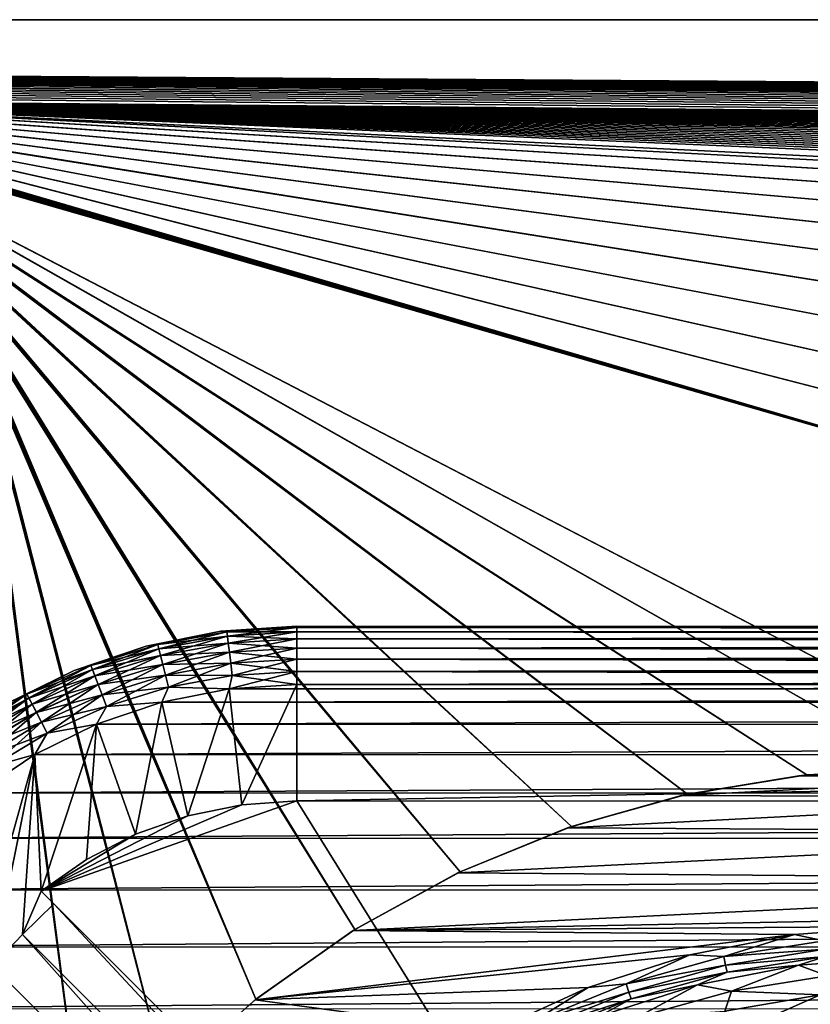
# Model space of a CAD drawing. Header units: metres. Extents: x -205 to 205, y -104 to 104.
# Tile 581 of 656: x -59 to -46, y 58 to 75. Entities that reach past the tile are written whole.
import ezdxf

# ---------------------------------------------------------------- set-up
doc = ezdxf.new("R2010")
doc.units = ezdxf.units.M
doc.layers.add('solid_01_2-CONSUMER_EHM_BOX_SW0001', color=7, linetype='CONTINUOUS')

msp = doc.modelspace()

# ---------------------------------------------------------------- linework, layer by layer
at = {"layer": 'solid_01_2-CONSUMER_EHM_BOX_SW0001'}
for points in [[(-200.010849, -74.958488), (-200.010773, 75.041512), (-0.010778, 75.04142)], [(-0.010849, -74.95858), (-200.010849, -74.958488), (-0.010778, 75.04142)], [(-0.010778, 75.04142, 1.5), (-0.010778, 75.04142), (-200.010773, 75.041512)], [(-0.010778, 75.04142, 1.5), (-200.010773, 75.041512), (-200.010773, 75.041512, 1.5)], [(-0.092699, 73.660339, 1.5), (-0.010778, 75.04142, 1.5), (-200.010773, 75.041512, 1.5)], [(-0.212802, 73.657364, 1.5), (-0.092699, 73.660339, 1.5), (-200.010773, 75.041512, 1.5)], [(-0.333018, 73.651794, 1.5), (-0.212802, 73.657364, 1.5), (-200.010773, 75.041512, 1.5)], [(-0.453247, 73.643631, 1.5), (-0.333018, 73.651794, 1.5), (-200.010773, 75.041512, 1.5)], [(-0.573391, 73.632889, 1.5), (-0.453247, 73.643631, 1.5), (-200.010773, 75.041512, 1.5)], [(-0.693352, 73.619545, 1.5), (-0.573391, 73.632889, 1.5), (-200.010773, 75.041512, 1.5)], [(-0.813032, 73.603622, 1.5), (-0.693352, 73.619545, 1.5), (-200.010773, 75.041512, 1.5)], [(-0.93233, 73.585098, 1.5), (-0.813032, 73.603622, 1.5), (-200.010773, 75.041512, 1.5)], [(-1.051149, 73.563988, 1.5), (-0.93233, 73.585098, 1.5), (-200.010773, 75.041512, 1.5)], [(-1.169391, 73.540276, 1.5), (-1.051149, 73.563988, 1.5), (-200.010773, 75.041512, 1.5)], [(-1.286956, 73.513977, 1.5), (-1.169391, 73.540276, 1.5), (-200.010773, 75.041512, 1.5)], [(-1.404369, 73.484924, 1.5), (-1.286956, 73.513977, 1.5), (-200.010773, 75.041512, 1.5)], [(-1.522048, 73.453033, 1.5), (-1.404369, 73.484924, 1.5), (-200.010773, 75.041512, 1.5)], [(-1.639738, 73.418388, 1.5), (-1.522048, 73.453033, 1.5), (-200.010773, 75.041512, 1.5)], [(-1.757186, 73.381081, 1.5), (-1.639738, 73.418388, 1.5), (-200.010773, 75.041512, 1.5)], [(-1.874135, 73.341225, 1.5), (-1.757186, 73.381081, 1.5), (-200.010773, 75.041512, 1.5)], [(-1.99033, 73.298897, 1.5), (-1.874135, 73.341225, 1.5), (-200.010773, 75.041512, 1.5)], [(-2.105517, 73.254196, 1.5), (-1.99033, 73.298897, 1.5), (-200.010773, 75.041512, 1.5)], [(-2.21944, 73.207222, 1.5), (-2.105517, 73.254196, 1.5), (-200.010773, 75.041512, 1.5)], [(-2.331845, 73.158073, 1.5), (-2.21944, 73.207222, 1.5), (-200.010773, 75.041512, 1.5)], [(-2.442476, 73.106827, 1.5), (-2.331845, 73.158073, 1.5), (-200.010773, 75.041512, 1.5)], [(-2.442476, 73.106827, 1.5), (-200.010773, 75.041512, 1.5), (-65.472809, 73.660767, 1.5)], [(-65.472809, 73.660767, 1.5), (-2.551079, 73.053596, 1.5), (-2.442476, 73.106827, 1.5)], [(-2.658193, 72.997963, 1.5), (-2.551079, 73.053596, 1.5), (-65.472809, 73.660767, 1.5)], [(-2.764417, 72.939575, 1.5), (-2.658193, 72.997963, 1.5), (-65.472809, 73.660767, 1.5)], [(-2.869579, 72.878616, 1.5), (-2.764417, 72.939575, 1.5), (-65.472809, 73.660767, 1.5)], [(-2.973507, 72.815292, 1.5), (-2.869579, 72.878616, 1.5), (-65.472809, 73.660767, 1.5)], [(-3.076029, 72.749786, 1.5), (-2.973507, 72.815292, 1.5), (-65.472809, 73.660767, 1.5)], [(-3.176973, 72.682289, 1.5), (-3.076029, 72.749786, 1.5), (-65.472809, 73.660767, 1.5)], [(-3.276168, 72.612999, 1.5), (-3.176973, 72.682289, 1.5), (-65.472809, 73.660767, 1.5)], [(-3.276168, 72.612999, 1.5), (-65.472809, 73.660767, 1.5), (-65.352745, 73.658562, 1.5)], [(-65.352745, 73.658562, 1.5), (-3.373442, 72.542099, 1.5), (-3.276168, 72.612999, 1.5)], [(-3.468624, 72.469795, 1.5), (-3.373442, 72.542099, 1.5), (-65.352745, 73.658562, 1.5)], [(-3.561542, 72.396263, 1.5), (-3.468624, 72.469795, 1.5), (-65.352745, 73.658562, 1.5)], [(-3.652024, 72.321709, 1.5), (-3.561542, 72.396263, 1.5), (-65.352745, 73.658562, 1.5)], [(-3.740268, 72.245697, 1.5), (-3.652024, 72.321709, 1.5), (-65.352745, 73.658562, 1.5)], [(-3.826578, 72.167786, 1.5), (-3.740268, 72.245697, 1.5), (-65.352745, 73.658562, 1.5)], [(-3.924804, 72.074646, 1.5), (-3.826578, 72.167786, 1.5), (-65.352745, 73.658562, 1.5)], [(-4.02035, 71.979324, 1.5), (-3.924804, 72.074646, 1.5), (-65.352745, 73.658562, 1.5)], [(-4.113188, 71.882027, 1.5), (-4.02035, 71.979324, 1.5), (-65.352745, 73.658562, 1.5)], [(-4.203294, 71.782982, 1.5), (-4.113188, 71.882027, 1.5), (-65.352745, 73.658562, 1.5)], [(-4.290642, 71.682404, 1.5), (-4.203294, 71.782982, 1.5), (-65.352745, 73.658562, 1.5)], [(-4.375207, 71.580521, 1.5), (-4.290642, 71.682404, 1.5), (-65.352745, 73.658562, 1.5)], [(-4.456963, 71.477547, 1.5), (-4.375207, 71.580521, 1.5), (-65.352745, 73.658562, 1.5)], [(-4.535885, 71.373657, 1.5), (-4.456963, 71.477547, 1.5), (-65.352745, 73.658562, 1.5)], [(-4.535885, 71.373657, 1.5), (-65.352745, 73.658562, 1.5), (-65.232178, 73.65374, 1.5)], [(-36.337765, 71.934471, 1.5), (-65.232178, 73.65374, 1.5), (-65.111282, 73.646324, 1.5)], [(-65.232178, 73.65374, 1.5), (-4.611973, 71.268272, 1.5), (-4.535885, 71.373657, 1.5)], [(-4.68525, 71.161255, 1.5), (-4.611973, 71.268272, 1.5), (-65.232178, 73.65374, 1.5)], [(-4.68525, 71.161255, 1.5), (-65.232178, 73.65374, 1.5), (-30.76078, 72.160881, 1.5)], [(-34.76078, 72.160881, 1.5), (-30.76078, 72.160881, 1.5), (-65.232178, 73.65374, 1.5)], [(-35.560459, 72.103584, 1.5), (-34.76078, 72.160881, 1.5), (-65.232178, 73.65374, 1.5)], [(-36.337765, 71.934471, 1.5), (-35.560459, 72.103584, 1.5), (-65.232178, 73.65374, 1.5)], [(-37.090092, 71.654472, 1.5), (-65.111282, 73.646324, 1.5), (-64.990211, 73.636307, 1.5)], [(-37.090092, 71.654472, 1.5), (-36.337765, 71.934471, 1.5), (-65.111282, 73.646324, 1.5)], [(-37.794292, 71.270996, 1.5), (-64.990211, 73.636307, 1.5), (-64.869156, 73.623703, 1.5)], [(-37.794292, 71.270996, 1.5), (-37.090092, 71.654472, 1.5), (-64.990211, 73.636307, 1.5)], [(-38.436592, 70.792259, 1.5), (-64.869156, 73.623703, 1.5), (-64.748268, 73.608528, 1.5)], [(-38.436592, 70.792259, 1.5), (-37.794292, 71.270996, 1.5), (-64.869156, 73.623703, 1.5)], [(-39.005428, 70.224419, 1.5), (-64.748268, 73.608528, 1.5), (-64.627724, 73.590775, 1.5)], [(-39.005428, 70.224419, 1.5), (-38.436592, 70.792259, 1.5), (-64.748268, 73.608528, 1.5)], [(-39.485622, 69.582291, 1.5), (-64.627724, 73.590775, 1.5), (-64.50769, 73.570457, 1.5)], [(-39.485622, 69.582291, 1.5), (-39.005428, 70.224419, 1.5), (-64.627724, 73.590775, 1.5)], [(-39.485622, 69.582291, 1.5), (-64.50769, 73.570457, 1.5), (-64.388344, 73.547585, 1.5)], [(-39.870773, 68.877373, 1.5), (-64.388344, 73.547585, 1.5), (-64.269844, 73.522163, 1.5)], [(-64.388344, 73.547585, 1.5), (-39.870773, 68.877373, 1.5), (-39.485622, 69.582291, 1.5)], [(-40.152393, 68.123253, 1.5), (-64.269844, 73.522163, 1.5), (-64.152367, 73.494194, 1.5)], [(-40.152393, 68.123253, 1.5), (-39.870773, 68.877373, 1.5), (-64.269844, 73.522163, 1.5)], [(-40.32254, 67.343719, 1.5), (-64.152367, 73.494194, 1.5), (-64.035324, 73.463478, 1.5)], [(-40.32254, 67.343719, 1.5), (-40.152393, 68.123253, 1.5), (-64.152367, 73.494194, 1.5)], [(-40.32254, 67.343719, 1.5), (-64.035324, 73.463478, 1.5), (-63.918179, 73.429855, 1.5)], [(-40.380226, 66.541435, 1.5), (-63.918179, 73.429855, 1.5), (-63.801186, 73.393463, 1.5)], [(-40.380226, 66.541435, 1.5), (-40.32254, 67.343719, 1.5), (-63.918179, 73.429855, 1.5)], [(-40.380226, 66.541435, 1.5), (-63.801186, 73.393463, 1.5), (-63.684593, 73.354424, 1.5)], [(-40.380226, 66.541435, 1.5), (-63.684593, 73.354424, 1.5), (-63.568653, 73.312866, 1.5)], [(-40.380226, 66.541435, 1.5), (-63.568653, 73.312866, 1.5), (-63.453613, 73.268921, 1.5)], [(-40.380226, 66.541435, 1.5), (-63.453613, 73.268921, 1.5), (-63.339733, 73.222702, 1.5)], [(-40.380226, 66.541435, 1.5), (-63.339733, 73.222702, 1.5), (-63.227253, 73.174339, 1.5)], [(-40.380226, 66.541435, 1.5), (-63.227253, 73.174339, 1.5), (-63.116432, 73.123962, 1.5)], [(-40.380226, 66.541435, 1.5), (-63.116432, 73.123962, 1.5), (-63.007515, 73.071701, 1.5)], [(-40.380226, 66.541435, 1.5), (-63.007515, 73.071701, 1.5), (-62.900753, 73.01767, 1.5)], [(-41.720608, 62.028534, 1.5), (-62.900753, 73.01767, 1.5), (-62.795696, 72.961456, 1.5)], [(-41.720608, 62.028534, 1.5), (-40.380226, 66.541435, 1.5), (-62.900753, 73.01767, 1.5)], [(-41.720608, 62.028534, 1.5), (-62.795696, 72.961456, 1.5), (-62.691803, 72.902672, 1.5)], [(-43.780563, 62.172272, 1.5), (-62.691803, 72.902672, 1.5), (-62.589199, 72.841484, 1.5)], [(-43.780563, 62.172272, 1.5), (-41.720608, 62.028534, 1.5), (-62.691803, 72.902672, 1.5)], [(-43.780563, 62.172272, 1.5), (-62.589199, 72.841484, 1.5), (-62.487999, 72.778084, 1.5)], [(-45.84354, 62.080685, 1.5), (-62.487999, 72.778084, 1.5), (-62.388329, 72.712646, 1.5)], [(-45.84354, 62.080685, 1.5), (-43.780563, 62.172272, 1.5), (-62.487999, 72.778084, 1.5)], [(-45.84354, 62.080685, 1.5), (-62.388329, 72.712646, 1.5), (-62.29031, 72.64534, 1.5)], [(-45.84354, 62.080685, 1.5), (-62.29031, 72.64534, 1.5), (-62.194061, 72.576355, 1.5)], [(-45.84354, 62.080685, 1.5), (-62.194061, 72.576355, 1.5), (-62.099705, 72.505859, 1.5)], [(-47.890881, 61.752686, 1.5), (-62.099705, 72.505859, 1.5), (-62.007362, 72.434036, 1.5)], [(-47.890881, 61.752686, 1.5), (-45.84354, 62.080685, 1.5), (-62.099705, 72.505859, 1.5)], [(-47.890881, 61.752686, 1.5), (-62.007362, 72.434036, 1.5), (-61.917156, 72.361061, 1.5)], [(-47.890881, 61.752686, 1.5), (-61.917156, 72.361061, 1.5), (-61.829208, 72.287117, 1.5)], [(-47.890881, 61.752686, 1.5), (-61.829208, 72.287117, 1.5), (-61.743397, 72.211838, 1.5)], [(-47.890881, 61.752686, 1.5), (-61.743397, 72.211838, 1.5), (-61.659519, 72.134811, 1.5)], [(-49.879162, 61.197998, 1.5), (-61.659519, 72.134811, 1.5), (-61.564102, 72.0429, 1.5)], [(-49.879162, 61.197998, 1.5), (-47.890881, 61.752686, 1.5), (-61.659519, 72.134811, 1.5)], [(-49.879162, 61.197998, 1.5), (-61.564102, 72.0429, 1.5), (-61.471321, 71.948952, 1.5)], [(-49.879162, 61.197998, 1.5), (-61.471321, 71.948952, 1.5), (-61.381168, 71.853127, 1.5)], [(-49.879162, 61.197998, 1.5), (-61.381168, 71.853127, 1.5), (-61.293648, 71.755608, 1.5)], [(-49.879162, 61.197998, 1.5), (-61.293648, 71.755608, 1.5), (-61.208759, 71.656563, 1.5)], [(-51.791832, 60.419449, 1.5), (-61.208759, 71.656563, 1.5), (-61.126499, 71.556175, 1.5)], [(-51.791832, 60.419449, 1.5), (-49.879162, 61.197998, 1.5), (-61.208759, 71.656563, 1.5)], [(-51.791832, 60.419449, 1.5), (-61.126499, 71.556175, 1.5), (-61.046871, 71.45462, 1.5)], [(-51.791832, 60.419449, 1.5), (-61.046871, 71.45462, 1.5), (-60.969872, 71.35202, 1.5)], [(-51.791832, 60.419449, 1.5), (-60.969872, 71.35202, 1.5), (-60.895504, 71.247887, 1.5)], [(-51.791832, 60.419449, 1.5), (-60.895504, 71.247887, 1.5), (-60.823769, 71.142097, 1.5)], [(-51.791832, 60.419449, 1.5), (-60.823769, 71.142097, 1.5), (-60.754662, 71.034782, 1.5)], [(-53.602142, 59.428047, 1.5), (-60.754662, 71.034782, 1.5), (-60.688187, 70.926064, 1.5)], [(-53.602142, 59.428047, 1.5), (-51.791832, 60.419449, 1.5), (-60.754662, 71.034782, 1.5)], [(-53.602142, 59.428047, 1.5), (-60.688187, 70.926064, 1.5), (-60.62434, 70.816063, 1.5)], [(-53.602142, 59.428047, 1.5), (-60.62434, 70.816063, 1.5), (-60.563122, 70.70491, 1.5)], [(-53.602142, 59.428047, 1.5), (-60.563122, 70.70491, 1.5), (-60.504536, 70.592728, 1.5)], [(-53.602142, 59.428047, 1.5), (-60.504536, 70.592728, 1.5), (-60.448578, 70.479637, 1.5)], [(-53.602142, 59.428047, 1.5), (-60.448578, 70.479637, 1.5), (-60.395248, 70.365768, 1.5)], [(-53.602142, 59.428047, 1.5), (-60.395248, 70.365768, 1.5), (-60.344513, 70.250961, 1.5)], [(-55.29818, 58.231766, 1.5), (-60.344513, 70.250961, 1.5), (-60.296326, 70.134888, 1.5)], [(-55.29818, 58.231766, 1.5), (-53.602142, 59.428047, 1.5), (-60.344513, 70.250961, 1.5)], [(-55.29818, 58.231766, 1.5), (-60.296326, 70.134888, 1.5), (-60.250725, 70.017632, 1.5)], [(-55.29818, 58.231766, 1.5), (-60.250725, 70.017632, 1.5), (-60.207741, 69.899323, 1.5)], [(-55.29818, 58.231766, 1.5), (-60.207741, 69.899323, 1.5), (-60.167412, 69.780052, 1.5)], [(-55.29818, 58.231766, 1.5), (-60.167412, 69.780052, 1.5), (-60.129772, 69.65995, 1.5)], [(-55.29818, 58.231766, 1.5), (-60.129772, 69.65995, 1.5), (-60.09486, 69.539108, 1.5)], [(-55.29818, 58.231766, 1.5), (-60.09486, 69.539108, 1.5), (-60.062702, 69.417656, 1.5)], [(-56.836262, 56.85862, 1.5), (-60.062702, 69.417656, 1.5), (-60.03334, 69.295685, 1.5)], [(-56.836262, 56.85862, 1.5), (-55.29818, 58.231766, 1.5), (-60.062702, 69.417656, 1.5)], [(-56.836262, 56.85862, 1.5), (-60.03334, 69.295685, 1.5), (-60.006798, 69.173286, 1.5)], [(-56.836262, 56.85862, 1.5), (-60.006798, 69.173286, 1.5), (-59.983013, 69.050262, 1.5)], [(-56.836262, 56.85862, 1.5), (-59.983013, 69.050262, 1.5), (-59.961967, 68.926552, 1.5)], [(-56.836262, 56.85862, 1.5), (-59.961967, 68.926552, 1.5), (-59.943657, 68.802155, 1.5)], [(-58.208328, 55.319763, 1.5), (-59.943657, 68.802155, 1.5), (-59.928089, 68.677078, 1.5)], [(-58.208328, 55.319763, 1.5), (-56.836262, 56.85862, 1.5), (-59.943657, 68.802155, 1.5)], [(-58.208328, 55.319763, 1.5), (-59.928089, 68.677078, 1.5), (-59.91526, 68.551315, 1.5)], [(-58.208328, 55.319763, 1.5), (-59.91526, 68.551315, 1.5), (-59.90517, 68.424873, 1.5)], [(-58.208328, 55.319763, 1.5), (-59.90517, 68.424873, 1.5), (-59.89782, 68.297752, 1.5)], [(-58.208328, 55.319763, 1.5), (-59.89782, 68.297752, 1.5), (-59.893208, 68.169937, 1.5)], [(-59.403244, 53.623455, 1.5), (-58.208328, 55.319763, 1.5), (-59.893208, 68.169937, 1.5)], [(-55.898376, 64.548317, 74), (-57.181332, 64.293266, 74), (-56.980293, 64.319061, 74.222519)], [(-57.181332, 64.293266, 70), (-57.181332, 64.293266, 74), (-55.898376, 64.548317, 74)], [(-57.181332, 64.293266, 70), (-55.898376, 64.548317, 74), (-55.898376, 64.548317, 70)], [(-57.181332, 64.293266, 70), (-55.898376, 64.548317, 70), (-56.980354, 64.319305, 69.778572)], [(-55.898376, 64.548317, 70), (-55.79549, 64.536308, 69.778572), (-56.980354, 64.319305, 69.778572)], [(-55.898376, 64.548317, 74), (-56.980293, 64.319061, 74.222519), (-55.79546, 64.536057, 74.222519)], [(-55.898376, 64.548317, 70), (-54.593105, 64.633728, 74), (-54.593105, 64.633728, 70)], [(-55.898376, 64.548317, 74), (-54.593109, 64.608658, 74.222519), (-54.593105, 64.633728, 74)], [(-55.898376, 64.548317, 70), (-55.898376, 64.548317, 74), (-54.593105, 64.633728, 74)], [(-55.898376, 64.548317, 70), (-54.593105, 64.633728, 70), (-55.79549, 64.536308, 69.778572)], [(-55.898376, 64.548317, 74), (-55.79546, 64.536057, 74.222519), (-54.593109, 64.608658, 74.222519)], [(-55.79549, 64.536308, 69.778572), (-54.593105, 64.633728, 70), (-54.593109, 64.60891, 69.778572)], [(-55.79549, 64.536308, 69.778572), (-54.593109, 64.60891, 69.778572), (-55.786598, 64.463028, 69.566925)], [(-55.79546, 64.536057, 74.222519), (-54.593117, 64.534599, 74.43409), (-54.593109, 64.608658, 74.222519)], [(-54.593109, 64.60891, 69.778572), (-54.593117, 64.535088, 69.566925), (-55.786598, 64.463028, 69.566925)], [(54.606884, 64.523354, 69.566925), (-54.593117, 64.535088, 69.566925), (-54.593109, 64.60891, 69.778572)], [(-54.593109, 64.608658, 74.222519), (-54.593117, 64.534599, 74.43409), (54.606892, 64.596924, 74.222519)], [(-54.593117, 64.534599, 74.43409), (54.606884, 64.522865, 74.43409), (54.606892, 64.596924, 74.222519)], [(-54.593109, 64.608658, 74.222519), (54.606895, 64.621994, 74), (-54.593105, 64.633728, 74)], [(54.606892, 64.597168, 69.778572), (-54.593109, 64.60891, 69.778572), (-54.593105, 64.633728, 70)], [(-54.593109, 64.608658, 74.222519), (54.606892, 64.596924, 74.222519), (54.606895, 64.621994, 74)], [(54.606892, 64.597168, 69.778572), (54.606884, 64.523354, 69.566925), (-54.593109, 64.60891, 69.778572)], [(-54.593105, 64.633728, 70), (54.606895, 64.621994, 74), (54.606895, 64.621994, 70)], [(-54.593105, 64.633728, 70), (-54.593105, 64.633728, 74), (54.606895, 64.621994, 74)], [(54.606892, 64.597168, 69.778572), (-54.593105, 64.633728, 70), (54.606895, 64.621994, 70)], [(-56.980354, 64.319305, 69.778572), (-55.79549, 64.536308, 69.778572), (-56.962696, 64.247627, 69.566925)], [(-55.786541, 64.46254, 74.43409), (-55.79546, 64.536057, 74.222519), (-56.980293, 64.319061, 74.222519)], [(-56.962582, 64.247154, 74.43409), (-55.786541, 64.46254, 74.43409), (-56.980293, 64.319061, 74.222519)], [(-55.79549, 64.536308, 69.778572), (-55.786598, 64.463028, 69.566925), (-56.962696, 64.247627, 69.566925)], [(-56.962696, 64.247627, 69.566925), (-55.786598, 64.463028, 69.566925), (-56.934204, 64.131981, 69.377037)], [(-55.772171, 64.344093, 74.62384), (-55.786541, 64.46254, 74.43409), (-56.962582, 64.247154, 74.43409)], [(-55.786598, 64.463028, 69.566925), (-55.772255, 64.344788, 69.377037), (-56.934204, 64.131981, 69.377037)], [(-55.786541, 64.46254, 74.43409), (-54.593117, 64.534599, 74.43409), (-55.79546, 64.536057, 74.222519)], [(-55.786598, 64.463028, 69.566925), (-54.593117, 64.535088, 69.566925), (-55.772255, 64.344788, 69.377037)], [(-55.786541, 64.46254, 74.43409), (-54.593128, 64.415283, 74.62384), (-54.593117, 64.534599, 74.43409)], [(-55.772171, 64.344093, 74.62384), (-54.593128, 64.415283, 74.62384), (-55.786541, 64.46254, 74.43409)], [(-54.593117, 64.535088, 69.566925), (-54.593128, 64.415977, 69.377037), (-55.772255, 64.344788, 69.377037)], [(-55.772255, 64.344788, 69.377037), (-54.593128, 64.415977, 69.377037), (-55.753178, 64.187531, 69.218445)], [(-55.772171, 64.344093, 74.62384), (-54.593143, 64.256691, 74.782249), (-54.593128, 64.415283, 74.62384)], [(-54.593128, 64.415977, 69.377037), (-54.593143, 64.257568, 69.218445), (-55.753178, 64.187531, 69.218445)], [(54.606853, 64.245834, 69.218445), (-54.593143, 64.257568, 69.218445), (-54.593128, 64.415977, 69.377037)], [(-54.593128, 64.415283, 74.62384), (-54.593143, 64.256691, 74.782249), (54.606873, 64.403542, 74.62384)], [(-54.593143, 64.256691, 74.782249), (54.606853, 64.244957, 74.782249), (54.606873, 64.403542, 74.62384)], [(54.606873, 64.404243, 69.377037), (-54.593128, 64.415977, 69.377037), (-54.593117, 64.535088, 69.566925)], [(-54.593117, 64.534599, 74.43409), (-54.593128, 64.415283, 74.62384), (54.606884, 64.522865, 74.43409)], [(-54.593128, 64.415283, 74.62384), (54.606873, 64.403542, 74.62384), (54.606884, 64.522865, 74.43409)], [(54.606873, 64.404243, 69.377037), (54.606853, 64.245834, 69.218445), (-54.593128, 64.415977, 69.377037)], [(54.606884, 64.523354, 69.566925), (54.606873, 64.404243, 69.377037), (-54.593117, 64.535088, 69.566925)], [(-57.181332, 64.293266, 74), (-58.420021, 63.872936, 74), (-58.130337, 63.960831, 74.222519)], [(-58.420021, 63.872936, 70), (-58.420021, 63.872936, 74), (-57.181332, 64.293266, 74)], [(-58.420021, 63.872936, 70), (-57.181332, 64.293266, 74), (-57.181332, 64.293266, 70)], [(-58.420021, 63.872936, 70), (-57.181332, 64.293266, 70), (-58.130424, 63.961063, 69.778572)], [(-58.130424, 63.961063, 69.778572), (-56.980354, 64.319305, 69.778572), (-58.104256, 63.892036, 69.566925)], [(-57.181332, 64.293266, 70), (-56.980354, 64.319305, 69.778572), (-58.130424, 63.961063, 69.778572)], [(-57.181332, 64.293266, 74), (-58.130337, 63.960831, 74.222519), (-56.980293, 64.319061, 74.222519)], [(-56.962582, 64.247154, 74.43409), (-56.980293, 64.319061, 74.222519), (-58.130337, 63.960831, 74.222519)], [(-58.10408, 63.891582, 74.43409), (-56.962582, 64.247154, 74.43409), (-58.130337, 63.960831, 74.222519)], [(-56.980354, 64.319305, 69.778572), (-56.962696, 64.247627, 69.566925), (-58.104256, 63.892036, 69.566925)], [(-58.104256, 63.892036, 69.566925), (-56.962696, 64.247627, 69.566925), (-58.062031, 63.780666, 69.377037)], [(-56.934036, 64.131302, 74.62384), (-56.962582, 64.247154, 74.43409), (-58.10408, 63.891582, 74.43409)], [(-56.962696, 64.247627, 69.566925), (-56.934204, 64.131981, 69.377037), (-58.062031, 63.780666, 69.377037)], [(-56.934036, 64.131302, 74.62384), (-55.772171, 64.344093, 74.62384), (-56.962582, 64.247154, 74.43409)], [(-56.934204, 64.131981, 69.377037), (-55.772255, 64.344788, 69.377037), (-56.896313, 63.978168, 69.218445)], [(-55.753075, 64.186653, 74.782249), (-55.772171, 64.344093, 74.62384), (-56.934036, 64.131302, 74.62384)], [(-55.772255, 64.344788, 69.377037), (-55.753178, 64.187531, 69.218445), (-56.896313, 63.978168, 69.218445)], [(-55.753075, 64.186653, 74.782249), (-54.593143, 64.256691, 74.782249), (-55.772171, 64.344093, 74.62384)], [(-55.753178, 64.187531, 69.218445), (-54.593143, 64.257568, 69.218445), (-55.730328, 63.999153, 69.099129)], [(-55.753075, 64.186653, 74.782249), (-54.593166, 64.066803, 74.90136), (-54.593143, 64.256691, 74.782249)], [(-54.593143, 64.257568, 69.218445), (-54.593166, 64.067818, 69.099129), (-55.730328, 63.999153, 69.099129)], [(54.606834, 64.056076, 69.099129), (-54.593166, 64.067818, 69.099129), (-54.593143, 64.257568, 69.218445)], [(-54.593143, 64.256691, 74.782249), (-54.593166, 64.066803, 74.90136), (54.606853, 64.244957, 74.782249)], [(-54.593166, 64.066803, 74.90136), (54.606834, 64.055069, 74.90136), (54.606853, 64.244957, 74.782249)], [(54.606853, 64.245834, 69.218445), (54.606834, 64.056076, 69.099129), (-54.593143, 64.257568, 69.218445)], [(-58.061783, 63.780014, 74.62384), (-56.934036, 64.131302, 74.62384), (-58.10408, 63.891582, 74.43409)], [(-58.062031, 63.780666, 69.377037), (-56.934204, 64.131981, 69.377037), (-58.005875, 63.632545, 69.218445)], [(-56.896103, 63.977314, 74.782249), (-56.934036, 64.131302, 74.62384), (-58.061783, 63.780014, 74.62384)], [(-56.934204, 64.131981, 69.377037), (-56.896313, 63.978168, 69.218445), (-58.005875, 63.632545, 69.218445)], [(-56.896103, 63.977314, 74.782249), (-55.753075, 64.186653, 74.782249), (-56.934036, 64.131302, 74.62384)], [(-56.896313, 63.978168, 69.218445), (-55.753178, 64.187531, 69.218445), (-56.850918, 63.793922, 69.099129)], [(-55.730206, 63.99815, 74.90136), (-55.753075, 64.186653, 74.782249), (-56.896103, 63.977314, 74.782249)], [(-55.753178, 64.187531, 69.218445), (-55.730328, 63.999153, 69.099129), (-56.850918, 63.793922, 69.099129)], [(-55.730206, 63.99815, 74.90136), (-54.593166, 64.066803, 74.90136), (-55.753075, 64.186653, 74.782249)], [(-55.730328, 63.999153, 69.099129), (-54.593166, 64.067818, 69.099129), (-55.704849, 63.789127, 69.02507)], [(-55.730206, 63.99815, 74.90136), (-54.593189, 63.855156, 74.975174), (-54.593166, 64.066803, 74.90136)], [(-54.593166, 64.067818, 69.099129), (-54.593189, 63.856251, 69.02507), (-55.704849, 63.789127, 69.02507)], [(54.606812, 63.844513, 69.02507), (-54.593189, 63.856251, 69.02507), (-54.593166, 64.067818, 69.099129)], [(-54.593166, 64.066803, 74.90136), (-54.593189, 63.855156, 74.975174), (54.606834, 64.055069, 74.90136)], [(-54.593189, 63.855156, 74.975174), (54.606812, 63.843418, 74.975174), (54.606834, 64.055069, 74.90136)], [(54.606834, 64.056076, 69.099129), (54.606812, 63.844513, 69.02507), (-54.593166, 64.067818, 69.099129)], [(-58.420021, 63.872936, 74), (-59.59325, 63.294521, 74), (-59.228809, 63.466587, 74.222519)], [(-59.59325, 63.294521, 70), (-59.59325, 63.294521, 74), (-58.420021, 63.872936, 74)], [(-59.59325, 63.294521, 70), (-58.420021, 63.872936, 74), (-58.420021, 63.872936, 70)], [(-59.59325, 63.294521, 70), (-58.420021, 63.872936, 70), (-59.228928, 63.466808, 69.778572)], [(-59.228928, 63.466808, 69.778572), (-58.130424, 63.961063, 69.778572), (-59.194626, 63.401443, 69.566925)], [(-58.420021, 63.872936, 70), (-58.130424, 63.961063, 69.778572), (-59.228928, 63.466808, 69.778572)], [(-58.420021, 63.872936, 74), (-59.228809, 63.466587, 74.222519), (-58.130337, 63.960831, 74.222519)], [(-58.10408, 63.891582, 74.43409), (-58.130337, 63.960831, 74.222519), (-59.228809, 63.466587, 74.222519)], [(-59.194401, 63.401012, 74.43409), (-58.10408, 63.891582, 74.43409), (-59.228809, 63.466587, 74.222519)], [(-58.130424, 63.961063, 69.778572), (-58.104256, 63.892036, 69.566925), (-59.194626, 63.401443, 69.566925)], [(-59.194626, 63.401443, 69.566925), (-58.104256, 63.892036, 69.566925), (-59.139286, 63.295971, 69.377037)], [(-58.061783, 63.780014, 74.62384), (-58.10408, 63.891582, 74.43409), (-59.194401, 63.401012, 74.43409)], [(-58.104256, 63.892036, 69.566925), (-58.062031, 63.780666, 69.377037), (-59.139286, 63.295971, 69.377037)], [(-58.005562, 63.631725, 74.782249), (-56.896103, 63.977314, 74.782249), (-58.061783, 63.780014, 74.62384)], [(-58.005875, 63.632545, 69.218445), (-56.896313, 63.978168, 69.218445), (-57.938606, 63.455112, 69.099129)], [(-56.850677, 63.792938, 74.90136), (-56.896103, 63.977314, 74.782249), (-58.005562, 63.631725, 74.782249)], [(-56.896313, 63.978168, 69.218445), (-56.850918, 63.793922, 69.099129), (-57.938606, 63.455112, 69.099129)], [(-56.850677, 63.792938, 74.90136), (-55.730206, 63.99815, 74.90136), (-56.896103, 63.977314, 74.782249)], [(-56.850918, 63.793922, 69.099129), (-55.730328, 63.999153, 69.099129), (-56.800312, 63.588497, 69.02507)], [(-55.704716, 63.78804, 74.975174), (-55.730206, 63.99815, 74.90136), (-56.850677, 63.792938, 74.90136)], [(-55.730328, 63.999153, 69.099129), (-55.704849, 63.789127, 69.02507), (-56.800312, 63.588497, 69.02507)], [(-55.704716, 63.78804, 74.975174), (-54.593189, 63.855156, 74.975174), (-55.730206, 63.99815, 74.90136)], [(-59.138962, 63.295353, 74.62384), (-58.061783, 63.780014, 74.62384), (-59.194401, 63.401012, 74.43409)], [(-59.139286, 63.295971, 69.377037), (-58.062031, 63.780666, 69.377037), (-59.065685, 63.155697, 69.218445)], [(-58.005562, 63.631725, 74.782249), (-58.061783, 63.780014, 74.62384), (-59.138962, 63.295353, 74.62384)], [(-58.062031, 63.780666, 69.377037), (-58.005875, 63.632545, 69.218445), (-59.065685, 63.155697, 69.218445)], [(-57.938248, 63.454166, 74.90136), (-56.850677, 63.792938, 74.90136), (-58.005562, 63.631725, 74.782249)], [(-57.938606, 63.455112, 69.099129), (-56.850918, 63.793922, 69.099129), (-57.863605, 63.25729, 69.02507)], [(-56.800049, 63.587437, 74.975174), (-56.850677, 63.792938, 74.90136), (-57.938248, 63.454166, 74.90136)], [(-56.850918, 63.793922, 69.099129), (-56.800312, 63.588497, 69.02507), (-57.863605, 63.25729, 69.02507)], [(-56.800049, 63.587437, 74.975174), (-55.704716, 63.78804, 74.975174), (-56.850677, 63.792938, 74.90136)], [(-56.800312, 63.588497, 69.02507), (-55.704849, 63.789127, 69.02507), (-55.758701, 63.558071, 69)], [(-56.800049, 63.587437, 74.975174), (-55.758701, 63.558071, 75), (-55.704716, 63.78804, 74.975174)], [(-54.593189, 63.856251, 69.02507), (-54.593212, 63.633732, 69), (-55.758701, 63.558071, 69)], [(-55.704849, 63.789127, 69.02507), (-54.593189, 63.856251, 69.02507), (-55.758701, 63.558071, 69)], [(-55.704716, 63.78804, 74.975174), (-55.758701, 63.558071, 75), (-54.593212, 63.633732, 75)], [(-55.704716, 63.78804, 74.975174), (-54.593212, 63.633732, 75), (-54.593189, 63.855156, 74.975174)], [(-54.593189, 63.856251, 69.02507), (54.606789, 63.621994, 69), (-54.593212, 63.633732, 69)], [(-54.593189, 63.855156, 74.975174), (-54.593212, 63.633732, 75), (54.606812, 63.843418, 74.975174)], [(54.606812, 63.843418, 74.975174), (-54.593212, 63.633732, 75), (54.606789, 63.621994, 75)], [(54.606812, 63.844513, 69.02507), (54.606789, 63.621994, 69), (-54.593189, 63.856251, 69.02507)], [(-59.065277, 63.154922, 74.782249), (-58.005562, 63.631725, 74.782249), (-59.138962, 63.295353, 74.62384)], [(-59.065685, 63.155697, 69.218445), (-58.005875, 63.632545, 69.218445), (-58.97752, 62.987671, 69.099129)], [(-57.938248, 63.454166, 74.90136), (-58.005562, 63.631725, 74.782249), (-59.065277, 63.154922, 74.782249)], [(-58.005875, 63.632545, 69.218445), (-57.938606, 63.455112, 69.099129), (-58.97752, 62.987671, 69.099129)], [(-57.863216, 63.256268, 74.975174), (-56.800049, 63.587437, 74.975174), (-57.938248, 63.454166, 74.90136)], [(-57.863605, 63.25729, 69.02507), (-56.800312, 63.588497, 69.02507), (-56.913734, 63.329689, 69)], [(-57.863216, 63.256268, 74.975174), (-56.913734, 63.329685, 75), (-56.800049, 63.587437, 74.975174)], [(-56.800312, 63.588497, 69.02507), (-55.758701, 63.558071, 69), (-56.913734, 63.329689, 69)], [(-56.800049, 63.587437, 74.975174), (-56.913734, 63.329685, 75), (-55.758701, 63.558071, 75)], [(55.772259, 63.546085, 75), (-55.758701, 63.558071, 75), (-56.913734, 63.329685, 75)], [(-56.468491, 61.378132, 69), (-56.913734, 63.329689, 69), (-55.758701, 63.558071, 69)], [(56.927242, 63.317451, 75), (55.772259, 63.546085, 75), (-56.913734, 63.329685, 75)], [(-55.539955, 61.569542, 69), (-56.468491, 61.378132, 69), (-55.758701, 63.558071, 69)], [(54.606789, 63.621994, 75), (-54.593212, 63.633732, 75), (-55.758701, 63.558071, 75)], [(-55.539955, 61.569542, 69), (-55.758701, 63.558071, 69), (-54.593212, 63.633732, 69)], [(55.772259, 63.546085, 75), (54.606789, 63.621994, 75), (-55.758701, 63.558071, 75)], [(-54.593426, 61.633732, 69), (-55.539955, 61.569542, 69), (-54.593212, 63.633732, 69)], [(-54.593426, 61.633732, 69), (-54.593212, 63.633732, 69), (54.606789, 63.621994, 69)], [(-37.593426, 61.631905, 69), (-54.593426, 61.633732, 69), (54.606789, 63.621994, 69)], [(-60.259842, 62.84375, 69.778572), (-59.228928, 63.466808, 69.778572), (-60.217915, 62.782993, 69.566925)], [(-59.59325, 63.294521, 70), (-59.228928, 63.466808, 69.778572), (-60.259842, 62.84375, 69.778572)], [(-59.59325, 63.294521, 74), (-60.259701, 62.843544, 74.222519), (-59.228809, 63.466587, 74.222519)], [(-59.194401, 63.401012, 74.43409), (-59.228809, 63.466587, 74.222519), (-60.259701, 62.843544, 74.222519)], [(-60.21764, 62.782593, 74.43409), (-59.194401, 63.401012, 74.43409), (-60.259701, 62.843544, 74.222519)], [(-59.228928, 63.466808, 69.778572), (-59.194626, 63.401443, 69.566925), (-60.217915, 62.782993, 69.566925)], [(-60.217915, 62.782993, 69.566925), (-59.194626, 63.401443, 69.566925), (-60.150265, 62.684963, 69.377037)], [(-59.138962, 63.295353, 74.62384), (-59.194401, 63.401012, 74.43409), (-60.21764, 62.782593, 74.43409)], [(-59.194626, 63.401443, 69.566925), (-59.139286, 63.295971, 69.377037), (-60.150265, 62.684963, 69.377037)], [(-58.977051, 62.986774, 74.90136), (-57.938248, 63.454166, 74.90136), (-59.065277, 63.154922, 74.782249)], [(-58.97752, 62.987671, 69.099129), (-57.938606, 63.455112, 69.099129), (-58.879223, 62.800327, 69.02507)], [(-57.863216, 63.256268, 74.975174), (-57.938248, 63.454166, 74.90136), (-58.977051, 62.986774, 74.90136)], [(-57.938606, 63.455112, 69.099129), (-57.863605, 63.25729, 69.02507), (-58.879223, 62.800327, 69.02507)], [(-60.149868, 62.684387, 74.62384), (-59.138962, 63.295353, 74.62384), (-60.21764, 62.782593, 74.43409)], [(-60.150265, 62.684963, 69.377037), (-59.139286, 63.295971, 69.377037), (-60.060291, 62.554585, 69.218445)], [(-59.065277, 63.154922, 74.782249), (-59.138962, 63.295353, 74.62384), (-60.149868, 62.684387, 74.62384)], [(-59.139286, 63.295971, 69.377037), (-59.065685, 63.155697, 69.218445), (-60.060291, 62.554585, 69.218445)], [(-58.878712, 62.799358, 74.975174), (-57.863216, 63.256268, 74.975174), (-58.977051, 62.986774, 74.90136)], [(-58.879223, 62.800327, 69.02507), (-57.863605, 63.25729, 69.02507), (-58.032028, 62.951252, 69)], [(-58.878712, 62.799358, 74.975174), (-58.032032, 62.951252, 75), (-57.863216, 63.256268, 74.975174)], [(56.927242, 63.317451, 75), (-56.913734, 63.329685, 75), (-58.032032, 62.951252, 75)], [(-57.863216, 63.256268, 74.975174), (-58.032032, 62.951252, 75), (-56.913734, 63.329685, 75)], [(58.04546, 62.938774, 75), (56.927242, 63.317451, 75), (-58.032032, 62.951252, 75)], [(-57.363686, 61.062561, 69), (-58.032028, 62.951252, 69), (-56.913734, 63.329689, 69)], [(-57.863605, 63.25729, 69.02507), (-56.913734, 63.329689, 69), (-58.032028, 62.951252, 69)], [(-56.468491, 61.378132, 69), (-57.363686, 61.062561, 69), (-56.913734, 63.329689, 69)], [(-60.059795, 62.55386, 74.782249), (-59.065277, 63.154922, 74.782249), (-60.149868, 62.684387, 74.62384)], [(-60.060291, 62.554585, 69.218445), (-59.065685, 63.155697, 69.218445), (-59.952518, 62.398407, 69.099129)], [(-58.977051, 62.986774, 74.90136), (-59.065277, 63.154922, 74.782249), (-60.059795, 62.55386, 74.782249)], [(-59.065685, 63.155697, 69.218445), (-58.97752, 62.987671, 69.099129), (-59.952518, 62.398407, 69.099129)], [(-59.951942, 62.397575, 74.90136), (-58.977051, 62.986774, 74.90136), (-60.059795, 62.55386, 74.782249)], [(-59.952518, 62.398407, 69.099129), (-58.97752, 62.987671, 69.099129), (-59.832352, 62.224277, 69.02507)], [(-58.878712, 62.799358, 74.975174), (-58.977051, 62.986774, 74.90136), (-59.951942, 62.397575, 74.90136)], [(-58.97752, 62.987671, 69.099129), (-58.879223, 62.800327, 69.02507), (-59.832352, 62.224277, 69.02507)], [(58.04546, 62.938774, 75), (-58.032032, 62.951252, 75), (-59.089809, 62.430481, 75)], [(-58.878712, 62.799358, 74.975174), (-59.089809, 62.430481, 75), (-58.032032, 62.951252, 75)], [(59.103123, 62.417778, 75), (58.04546, 62.938774, 75), (-59.089809, 62.430481, 75)], [(-59.089806, 62.430481, 69), (-58.032028, 62.951252, 69), (-58.98452, 60.085789, 69)], [(-58.879223, 62.800327, 69.02507), (-58.032028, 62.951252, 69), (-59.089806, 62.430481, 69)], [(-58.206985, 60.629364, 69), (-58.98452, 60.085789, 69), (-58.032028, 62.951252, 69)], [(-57.363686, 61.062561, 69), (-58.206985, 60.629364, 69), (-58.032028, 62.951252, 69)], [(-59.83173, 62.223377, 74.975174), (-58.878712, 62.799358, 74.975174), (-59.951942, 62.397575, 74.90136)], [(-59.832352, 62.224277, 69.02507), (-58.879223, 62.800327, 69.02507), (-59.089806, 62.430481, 69)], [(-59.83173, 62.223377, 74.975174), (-59.089809, 62.430481, 75), (-58.878712, 62.799358, 74.975174)], [(59.103123, 62.417778, 75), (-59.089809, 62.430481, 75), (-60.070297, 61.776009, 75)], [(-59.83173, 62.223377, 74.975174), (-60.070297, 61.776009, 75), (-59.089809, 62.430481, 75)], [(-60.045292, 59.025242, 69), (-60.070297, 61.776009, 69), (-59.089806, 62.430481, 69)], [(-59.832352, 62.224277, 69.02507), (-59.089806, 62.430481, 69), (-60.070297, 61.776009, 69)], [(60.083469, 61.763096, 75), (59.103123, 62.417778, 75), (-60.070297, 61.776009, 75)], [(-59.82576, 58.80566, 69), (-60.045292, 59.025242, 69), (-59.089806, 62.430481, 69)], [(-59.301853, 59.342415, 69), (-59.82576, 58.80566, 69), (-59.089806, 62.430481, 69)], [(-59.301853, 59.342415, 69), (-59.089806, 62.430481, 69), (-58.98452, 60.085789, 69)], [(-47.99408, 61.730648, 1.571667), (-45.978813, 62.065289, 1.571667), (-47.890881, 61.752686, 1.5)], [(-47.99408, 61.730648, 1.571667), (-41.894897, 62.050556, 1.571667), (-45.978813, 62.065289, 1.571667)], [(-47.99408, 61.730648, 1.571667), (-39.869812, 61.69437, 1.571667), (-41.894897, 62.050556, 1.571667)], [(-45.978813, 62.065289, 1.571667), (-45.84354, 62.080685, 1.5), (-47.890881, 61.752686, 1.5)], [(-45.978813, 62.065289, 1.571667), (-43.93494, 62.173786, 1.571667), (-45.84354, 62.080685, 1.5)], [(-45.978813, 62.065289, 1.571667), (-41.894897, 62.050556, 1.571667), (-43.93494, 62.173786, 1.571667)], [(-43.93494, 62.173786, 1.571667), (-43.780563, 62.172272, 1.5), (-45.84354, 62.080685, 1.5)], [(60.083469, 61.763096, 75), (-60.070297, 61.776009, 75), (-60.957458, 60.998375, 75)], [(60.970463, 60.985271, 75), (60.083469, 61.763096, 75), (-60.957458, 60.998375, 75)], [(-49.948441, 61.174244, 1.571667), (-47.99408, 61.730648, 1.571667), (-49.879162, 61.197998, 1.5)], [(-49.948441, 61.174244, 1.571667), (-39.869812, 61.69437, 1.571667), (-47.99408, 61.730648, 1.571667)], [(-49.948441, 61.174244, 1.571667), (-37.869434, 61.100536, 1.571667), (-39.869812, 61.69437, 1.571667)], [(-47.99408, 61.730648, 1.571667), (-47.890881, 61.752686, 1.5), (-49.879162, 61.197998, 1.5)], [(-54.593426, 61.633732, 72), (-44.82486, 45.923084, 72), (-58.98452, 60.085789, 72)], [(-55.539955, 61.569542, 72), (-54.593426, 61.633732, 72), (-58.98452, 60.085789, 72)], [(-56.468491, 61.378132, 72), (-55.539955, 61.569542, 72), (-58.98452, 60.085789, 72)], [(-55.539955, 61.569542, 69), (-55.539955, 61.569542, 72), (-56.468491, 61.378132, 72)], [(-55.539955, 61.569542, 69), (-56.468491, 61.378132, 72), (-56.468491, 61.378132, 69)], [(-54.593426, 61.633732, 69), (-54.593426, 61.633732, 72), (-55.539955, 61.569542, 72)], [(-54.593426, 61.633732, 69), (-55.539955, 61.569542, 72), (-55.539955, 61.569542, 69)], [(-54.593426, 61.633732, 72), (-37.593426, 61.631905, 72), (-44.82486, 45.923084, 72)], [(-37.593426, 61.631905, 69), (-37.593426, 61.631905, 72), (-54.593426, 61.633732, 72)], [(-37.593426, 61.631905, 69), (-54.593426, 61.633732, 72), (-54.593426, 61.633732, 69)], [(-57.363686, 61.062561, 72), (-56.468491, 61.378132, 72), (-58.98452, 60.085789, 72)], [(-56.468491, 61.378132, 69), (-56.468491, 61.378132, 72), (-57.363686, 61.062561, 72)], [(-56.468491, 61.378132, 69), (-57.363686, 61.062561, 72), (-57.363686, 61.062561, 69)], [(-51.830357, 60.400944, 1.571667), (-49.948441, 61.174244, 1.571667), (-51.791832, 60.419449, 1.5)], [(-51.830357, 60.400944, 1.571667), (-37.869434, 61.100536, 1.571667), (-49.948441, 61.174244, 1.571667)], [(-49.948441, 61.174244, 1.571667), (-49.879162, 61.197998, 1.5), (-51.791832, 60.419449, 1.5)], [(60.970463, 60.985271, 75), (-60.957458, 60.998375, 75), (-61.735283, 60.111382, 75)], [(-58.206985, 60.629364, 72), (-57.363686, 61.062561, 72), (-58.98452, 60.085789, 72)], [(-57.363686, 61.062561, 69), (-57.363686, 61.062561, 72), (-58.206985, 60.629364, 72)], [(-57.363686, 61.062561, 69), (-58.206985, 60.629364, 72), (-58.206985, 60.629364, 69)], [(-51.830357, 60.400944, 1.571667), (-35.930347, 60.273853, 1.571667), (-37.869434, 61.100536, 1.571667)], [(61.748096, 60.09811, 75), (60.970463, 60.985271, 75), (-61.735283, 60.111382, 75)], [(-58.206985, 60.629364, 69), (-58.206985, 60.629364, 72), (-58.98452, 60.085789, 72)], [(-58.206985, 60.629364, 69), (-58.98452, 60.085789, 72), (-58.98452, 60.085789, 69)], [(-53.629765, 59.408813, 1.571667), (-51.830357, 60.400944, 1.571667), (-53.602142, 59.428047, 1.5)], [(-53.629765, 59.408813, 1.571667), (-35.930347, 60.273853, 1.571667), (-51.830357, 60.400944, 1.571667)], [(-51.830357, 60.400944, 1.571667), (-51.791832, 60.419449, 1.5), (-53.602142, 59.428047, 1.5)], [(-53.629765, 59.408813, 1.571667), (-35.002457, 59.774708, 1.571667), (-35.930347, 60.273853, 1.571667)], [(61.748096, 60.09811, 75), (-61.735283, 60.111382, 75), (-62.389965, 59.131035, 75)], [(62.402569, 59.117622, 75), (61.748096, 60.09811, 75), (-62.389965, 59.131035, 75)], [(-59.301853, 59.342415, 69), (-58.98452, 60.085789, 69), (-58.764988, 59.866207, 69)], [(-58.98452, 60.085789, 69), (-58.98452, 60.085789, 72), (-44.82486, 45.923084, 72)], [(-58.98452, 60.085789, 69), (-44.82486, 45.923084, 72), (-58.764988, 59.866207, 69)], [(-44.348419, 44.385769, 63.120499), (-59.301853, 59.342415, 69), (-58.764988, 59.866207, 69)], [(-49.670448, 50.769714, 65.42598), (-58.764988, 59.866207, 69), (-44.82486, 45.923084, 72)], [(-44.348419, 44.385769, 63.120499), (-58.764988, 59.866207, 69), (-49.670448, 50.769714, 65.42598)], [(-53.629765, 59.408813, 1.571667), (-44.223877, 59.477829, 1.571667), (-35.002457, 59.774708, 1.571667)], [(-53.629765, 59.408813, 1.571667), (-46.05442, 59.342777, 1.571667), (-44.223877, 59.477829, 1.571667)], [(-44.223877, 59.477829, 1.571667), (-46.05442, 59.342777, 1.571667), (-45.546005, 59.236538, 1.656628)], [(-50.785397, 49.763355, 65.447258), (-59.82576, 58.80566, 69), (-59.301853, 59.342415, 69)], [(-44.348419, 44.385769, 63.120499), (-50.785397, 49.763355, 65.447258), (-59.301853, 59.342415, 69)], [(-55.309898, 58.222633, 1.571667), (-53.629765, 59.408813, 1.571667), (-55.29818, 58.231766, 1.5)], [(-55.309898, 58.222633, 1.571667), (-46.05442, 59.342777, 1.571667), (-53.629765, 59.408813, 1.571667)], [(-55.309898, 58.222633, 1.571667), (-47.847286, 58.994884, 1.571667), (-46.05442, 59.342777, 1.571667)], [(-53.629765, 59.408813, 1.571667), (-53.602142, 59.428047, 1.5), (-55.29818, 58.231766, 1.5)], [(-46.05442, 59.342777, 1.571667), (-47.847286, 58.994884, 1.571667), (-47.266285, 58.962887, 1.656628)], [(-46.05442, 59.342777, 1.571667), (-47.266285, 58.962887, 1.656628), (-45.546005, 59.236538, 1.656628)], [(-45.531189, 59.089905, 1.771182), (-45.546005, 59.236538, 1.656628), (-47.266285, 58.962887, 1.656628)], [(62.402569, 59.117622, 75), (-62.389965, 59.131035, 75), (-62.910965, 58.073368, 75)], [(62.923344, 58.059845, 75), (62.402569, 59.117622, 75), (-62.910965, 58.073368, 75)], [(-60.589039, 58.247822, 72), (-60.045292, 59.025242, 72), (-45.885635, 44.862537, 72)], [(-45.885635, 44.862537, 69.5), (-45.885635, 44.862537, 72), (-60.045292, 59.025242, 72)], [(-50.785397, 49.763355, 65.447258), (-60.045292, 59.025242, 72), (-59.82576, 58.80566, 69)], [(-50.785397, 49.763355, 65.447258), (-45.885635, 44.862537, 69.5), (-60.045292, 59.025242, 72)], [(-55.309898, 58.222633, 1.571667), (-49.595535, 58.433128, 1.571667), (-47.847286, 58.994884, 1.571667)], [(-47.847286, 58.994884, 1.571667), (-49.595535, 58.433128, 1.571667), (-48.944218, 58.495132, 1.656628)], [(-47.847286, 58.994884, 1.571667), (-48.944218, 58.495132, 1.656628), (-47.266285, 58.962887, 1.656628)], [(-47.234871, 58.818897, 1.771182), (-45.531189, 59.089905, 1.771182), (-47.266285, 58.962887, 1.656628)], [(-45.518772, 58.96701, 1.911131), (-45.531189, 59.089905, 1.771182), (-47.234871, 58.818897, 1.771182)], [(-47.234871, 58.818897, 1.771182), (-47.266285, 58.962887, 1.656628), (-48.944218, 58.495132, 1.656628)], [(-48.89661, 58.355652, 1.771182), (-47.234871, 58.818897, 1.771182), (-48.944218, 58.495132, 1.656628)], [(-47.208542, 58.698215, 1.911131), (-47.234871, 58.818897, 1.771182), (-48.89661, 58.355652, 1.771182)], [(-47.717827, 58.479408, 2.071429), (-45.982235, 58.816772, 2.071429), (-47.208542, 58.698215, 1.911131)], [(-47.13707, 58.370628, 2.474663), (-45.982235, 58.816772, 2.071429), (-47.717827, 58.479408, 2.071429)], [(-47.208542, 58.698215, 1.911131), (-45.518772, 58.96701, 1.911131), (-47.234871, 58.818897, 1.771182)], [(-45.982235, 58.816772, 2.071429), (-45.518772, 58.96701, 1.911131), (-47.208542, 58.698215, 1.911131)], [(-45.485069, 58.633415, 2.474663), (-45.982235, 58.816772, 2.071429), (-47.13707, 58.370628, 2.474663)], [(-45.982235, 58.816772, 2.071429), (-44.21891, 58.946262, 2.071429), (-45.518772, 58.96701, 1.911131)], [(-45.485069, 58.633415, 2.474663), (-44.21891, 58.946262, 2.071429), (-45.982235, 58.816772, 2.071429)], [(-48.856712, 58.238754, 1.911131), (-47.208542, 58.698215, 1.911131), (-48.89661, 58.355652, 1.771182)], [(-47.717827, 58.479408, 2.071429), (-47.208542, 58.698215, 1.911131), (-48.856712, 58.238754, 1.911131)], [(-45.485069, 58.633415, 2.474663), (-47.13707, 58.370628, 2.474663), (-45.612099, 58.306622, 2.826262)], [(-49.595535, 58.433128, 1.571667), (-50.557976, 57.839348, 1.656628), (-48.944218, 58.495132, 1.656628)], [(-48.89661, 58.355652, 1.771182), (-48.944218, 58.495132, 1.656628), (-50.557976, 57.839348, 1.656628)], [(-49.40126, 57.938919, 2.071429), (-47.717827, 58.479408, 2.071429), (-48.856712, 58.238754, 1.911131)], [(-48.748402, 57.921436, 2.474663), (-47.717827, 58.479408, 2.071429), (-49.40126, 57.938919, 2.071429)], [(-47.13707, 58.370628, 2.474663), (-47.717827, 58.479408, 2.071429), (-48.748402, 57.921436, 2.474663)], [(-55.309898, 58.222633, 1.571667), (-51.255718, 57.673447, 1.571667), (-49.595535, 58.433128, 1.571667)], [(-49.595535, 58.433128, 1.571667), (-51.255718, 57.673447, 1.571667), (-50.557976, 57.839348, 1.656628)], [(-50.494793, 57.7062, 1.771182), (-48.89661, 58.355652, 1.771182), (-50.557976, 57.839348, 1.656628)], [(-48.856712, 58.238754, 1.911131), (-48.89661, 58.355652, 1.771182), (-50.494793, 57.7062, 1.771182)], [(-47.13707, 58.370628, 2.474663), (-48.748402, 57.921436, 2.474663), (-47.24823, 58.026382, 2.826262)], [(-47.13707, 58.370628, 2.474663), (-47.24823, 58.026382, 2.826262), (-45.612099, 58.306622, 2.826262)], [(-45.612099, 58.306622, 2.826262), (-47.24823, 58.026382, 2.826262), (-46.963375, 57.709179, 3.113388)], [(-45.612099, 58.306622, 2.826262), (-46.963375, 57.709179, 3.113388), (-45.440865, 57.951138, 3.113388)], [(-61.022411, 57.404617, 72), (-60.589039, 58.247822, 72), (-45.885635, 44.862537, 72)], [(-55.309898, 58.222633, 1.571667), (-55.29818, 58.231766, 1.5), (-56.836262, 56.85862, 1.5)], [(-56.832264, 56.862923, 1.571667), (-55.309898, 58.222633, 1.571667), (-56.836262, 56.85862, 1.5)], [(-56.832264, 56.862923, 1.571667), (-51.255718, 57.673447, 1.571667), (-55.309898, 58.222633, 1.571667)], [(-50.441841, 57.594604, 1.911131), (-48.856712, 58.238754, 1.911131), (-50.494793, 57.7062, 1.771182)], [(-49.40126, 57.938919, 2.071429), (-48.856712, 58.238754, 1.911131), (-50.441841, 57.594604, 1.911131)]]:
    msp.add_3dface(points, dxfattribs=at)

doc.saveas('drawing.dxf')
